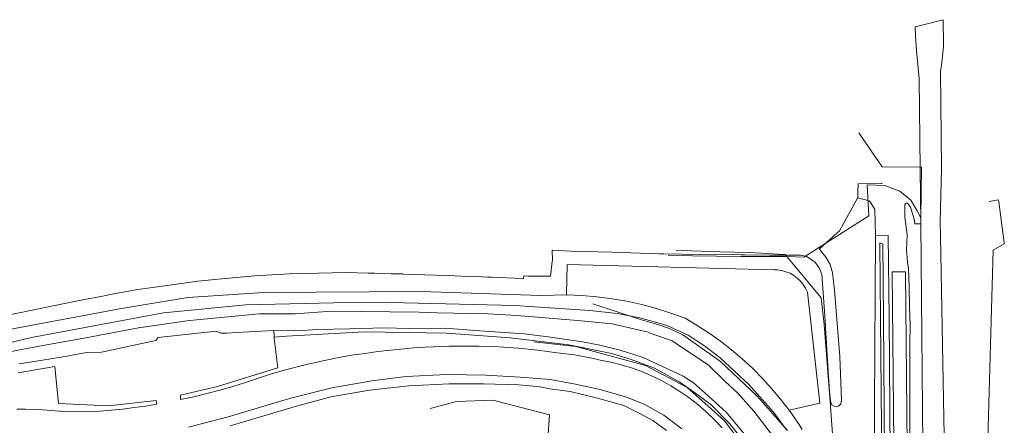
# Model space of a CAD drawing. Header units: metres. Extents: x 163628 to 167855, y 402678 to 405435.
# Tile 656 of 656: x 167193 to 167537, y 405293 to 405435. Entities that reach past the tile are written whole.
import ezdxf

# ---------------------------------------------------------------- set-up
doc = ezdxf.new("R2010")
doc.units = ezdxf.units.M
for name, color, linetype, lineweight in [('X-CA190022.004-UO-BGT_Ondergrond$0$GE_314_WGDRijbaanLokaleweg_Vlak_GEM', 253, 'Continuous', 9), ('X-CA190022.004-UO-BGT_Ondergrond$0$GE_364_OWGBerm_halfverhard_Vlak_GEM', 253, 'Continuous', 9), ('X-CA190022.004-UO-BGT_Ondergrond$0$GE_367_OWGBerm_groenvoorziening_grasenk_GEM', 253, 'Continuous', 9), ('X-CA190022.004-UO-BGT_Ondergrond$0$GE_478_BTDGroenvoorziening_bosplantsoen_GEM', 253, 'Continuous', 9), ('X-CA190022.004-UO-BGT_Ondergrond$0$GE_522_WTDWatervlakte_meer_plas_ven_vijver_GEM', 253, 'Continuous', 9), ('X-CA190022.004-UO-BGT_Ondergrond$0$GE_541_OWTOever_slootkant_Vlak_GEM', 253, 'Continuous', 9), ('X-CA190022.004-UO-KAD_Percelen$0$B-WE-KG-GRENS_PERCEEL-GV', 150, 'Continuous', 9)]:
    doc.layers.add(name, color=color, linetype=linetype, lineweight=lineweight)

msp = doc.modelspace()

# ---------------------------------------------------------------- linework, layer by layer
at = {"layer": 'X-CA190022.004-UO-BGT_Ondergrond$0$GE_314_WGDRijbaanLokaleweg_Vlak_GEM', "flags": 128}
for points in [[(167510.184, 405069.6), (167510.107, 405078.31), (167509.522, 405144.842), (167507.597, 405363.539), (167507.592, 405364.076), (167507.398, 405382.549), (167507.024, 405414.148), (167506.028, 405423.74), (167505.668, 405428.949), (167505.638, 405432.113), (167515.414, 405434.619), (167515.5, 405425.926), (167515.508, 405425.169), (167514.79, 405418.771), (167514.456, 405416.675), (167514.807, 405382.662), (167514.338, 405364.285), (167514.426, 405359.361), (167516.231, 405258.036)], [(167502.193, 405346.874), (167504.37, 405128.199), (167504.4, 405124.907), (167504.43, 405121.565), (167504.631, 405099.198), (167504.648, 405099.087), (167504.664, 405098.976), (167499.87, 405099.043), (167499.851, 405108.457), (167497.63, 405346.831), (167502.193, 405346.874)]]:
    msp.add_lwpolyline(points, dxfattribs=at)
at = {"layer": 'X-CA190022.004-UO-BGT_Ondergrond$0$GE_364_OWGBerm_halfverhard_Vlak_GEM', "flags": 128}
msp.add_lwpolyline([(167497.63, 405346.831), (167499.851, 405108.457), (167499.87, 405099.043), (167498, 405099.069), (167498.006, 405098.574), (167497.801, 405098.591), (167498.348, 405103.435), (167498.091, 405173.401), (167497.583, 405236.373), (167497.048, 405267.895), (167496.497, 405330.653), (167496.197, 405359.457), (167491.731, 405359.416), (167491.578, 405368.649), (167489.774, 405371.318), (167489.586, 405371.595), (167485.56, 405372.644), (167485.627, 405374.577), (167485.727, 405377.475), (167493.585, 405377.576), (167494.096, 405377.583)], dxfattribs=at)
at = {"layer": 'X-CA190022.004-UO-BGT_Ondergrond$0$GE_367_OWGBerm_groenvoorziening_grasenk_GEM', "flags": 128}
for points in [[(167531.377, 405371.285), (167534.61, 405371.856), (167534.702, 405371.17), (167536.623, 405356.879), (167536.668, 405356.544), (167532.792, 405354.324), (167530.796, 405284.519), (167529.673, 405265.56), (167528.326, 405261.465), (167527.324, 405247.846), (167524.516, 405165.132), (167523.07, 405140.866), (167522.317, 405125.684), (167522.153, 405103.718), (167520.883, 405107.223), (167519.667, 405249.992), (167520.232, 405260.641)], [(167503.754, 405288.465), (167503.751, 405304.385), (167503.774, 405314.493), (167503.771, 405321.659), (167503.812, 405328.166), (167503.606, 405334.714), (167503.487, 405341.359), (167503.289, 405348.063), (167502.96, 405350.081), (167502.795, 405351.769), (167502.589, 405354.199), (167502.754, 405359.717), (167502.004, 405365.848), (167501.959, 405370.415), (167502.525, 405370.754), (167502.955, 405370.72), (167503.981, 405369.297), (167505.239, 405365.192), (167505.447, 405363.52), (167507.597, 405363.539)], [(167507.597, 405363.539), (167509.522, 405144.842)], [(167491.795, 405133.689), (167491.367, 405299.89), (167491.731, 405359.416), (167496.197, 405359.457)], [(167496.197, 405359.457), (167496.497, 405330.653), (167497.048, 405267.895)], [(167494.37, 405356.544), (167494.508, 405330.547), (167495.027, 405267.816), (167495.725, 405236.846), (167495.917, 405172.479), (167495.915, 405103.337), (167495.58, 405098.336), (167494.533, 405098.237), (167494.748, 405103.18), (167494.937, 405172.344), (167494.75, 405236.875), (167494.123, 405267.602), (167493.486, 405330.521), (167493.331, 405356.95), (167494.37, 405356.544)], [(167494.508, 405330.547), (167495.027, 405267.816), (167495.725, 405236.846), (167495.917, 405172.479), (167495.915, 405103.337), (167495.58, 405098.336), (167494.533, 405098.237), (167494.748, 405103.18), (167494.937, 405172.344), (167494.75, 405236.875), (167494.123, 405267.602), (167493.486, 405330.521), (167493.331, 405356.95), (167494.37, 405356.544), (167494.508, 405330.547)], [(167189.852, 405326.798), (167228.238, 405333.917), (167252.054, 405337.934), (167278.551, 405339.629), (167333.461, 405339.973), (167375.17, 405338.569), (167384.119, 405338.796), (167389.41, 405338.59), (167394.687, 405338.149), (167399.939, 405337.475), (167405.155, 405336.569), (167410.327, 405335.433), (167415.443, 405334.068), (167420.494, 405332.478), (167425.469, 405330.666), (167429.661, 405328.187), (167433.744, 405325.533), (167437.712, 405322.709), (167441.558, 405319.72), (167445.274, 405316.572), (167448.854, 405313.27), (167452.292, 405309.821), (167455.581, 405306.229), (167458.716, 405302.502), (167461.691, 405298.646), (167462.864, 405297.013), (167464.007, 405295.36), (167465.123, 405293.688), (167466.209, 405291.996)], [(167460.724, 405291.818), (167456.245, 405297.944), (167447.59, 405307.588), (167437.606, 405316.906), (167432.189, 405321.054), (167426.514, 405324.781), (167418.788, 405328.285), (167409.577, 405330.835), (167401.695, 405332.284), (167392.249, 405333.393), (167366.025, 405335.135), (167322.767, 405336.188), (167302.945, 405336.078), (167272.317, 405335.3), (167243.578, 405332.601), (167197.563, 405323.931), (167174.711, 405318.567)], [(167438.288, 405292.564), (167435.6, 405295.412), (167432.77, 405298.117), (167429.804, 405300.674), (167426.711, 405303.075), (167423.619, 405305.207), (167420.423, 405307.179), (167417.13, 405308.986), (167413.75, 405310.622), (167410.29, 405312.084), (167406.761, 405313.367), (167403.17, 405314.469), (167399.528, 405315.386), (167395.844, 405316.116), (167392.872, 405316.799), (167389.881, 405317.395), (167386.874, 405317.905), (167383.853, 405318.328), (167380.822, 405318.663), (167374.033, 405319.549), (167367.218, 405320.22), (167360.387, 405320.676), (167353.544, 405320.917), (167346.697, 405320.943), (167343.166, 405320.945), (167332.074, 405320.47), (167327.483, 405320.071), (167322.899, 405319.602), (167318.322, 405319.065), (167313.754, 405318.459), (167309.195, 405317.784), (167303.619, 405316.798), (167298.071, 405315.664), (167292.555, 405314.385), (167287.075, 405312.959), (167281.635, 405311.389), (167272.216, 405308.347), (167267.736, 405306.964), (167263.229, 405305.671), (167258.698, 405304.468), (167254.142, 405303.357), (167249.566, 405302.338), (167249.566, 405302.406), (167249.566, 405303.893), (167262.425, 405306.936), (167283.505, 405313.417), (167282.224, 405323.632), (167282.19, 405324.067), (167286.479, 405324.396), (167313.523, 405325.945), (167342.37, 405325.516), (167364.462, 405323.84), (167384.916, 405321.381), (167399.889, 405318.387), (167406.66, 405316.367), (167414.703, 405313.279), (167423.569, 405308.452), (167429.445, 405304.218), (167434.342, 405300.597), (167441.024, 405293.869), (167446.556, 405286.892)], [(167192.985, 405311.7), (167205.702, 405313.912), (167206.999, 405301.019), (167224.488, 405300.138), (167241.077, 405302.064), (167241.223, 405300.864), (167241.237, 405300.747), (167237.303, 405300.112), (167233.359, 405299.546), (167229.405, 405299.05), (167225.444, 405298.623), (167221.475, 405298.265), (167208.582, 405298.129), (167208.549, 405298.133), (167207.564, 405298.265), (167207.534, 405298.269), (167207.503, 405298.272), (167207.337, 405298.291), (167204.386, 405298.588), (167201.429, 405298.809), (167198.467, 405298.955), (167195.502, 405299.025), (167192.536, 405299.019)]]:
    msp.add_lwpolyline(points, dxfattribs=at)
at = {"layer": 'X-CA190022.004-UO-BGT_Ondergrond$0$GE_478_BTDGroenvoorziening_bosplantsoen_GEM', "flags": 128}
for points in [[(167188.786, 405331.675), (167214.19, 405336.87), (167222.949, 405338.503), (167225.721, 405339.02), (167231.416, 405340.082), (167233.82, 405340.53), (167245.65, 405342.17), (167255.56, 405343.64), (167265.094, 405344.515), (167274.215, 405345.351), (167275.4, 405345.46), (167277.38, 405345.59), (167287.36, 405346.12), (167307.34, 405346.55), (167307.412, 405346.548), (167314.94, 405346.371), (167317.113, 405346.32), (167322.937, 405346.182), (167327.055, 405346.085), (167327.28, 405346.08), (167338.371, 405345.675), (167343.024, 405345.505), (167347.28, 405345.35), (167354.709, 405345.074), (167356.596, 405345.004), (167357.25, 405344.98), (167357.976, 405344.948), (167368.722, 405344.477), (167369.11, 405344.46), (167369.17, 405345.4), (167370.705, 405345.381), (167378.487, 405345.283), (167379.114, 405350.452), (167379.16, 405350.83), (167379.03, 405354.35), (167385.51, 405354.05), (167399.87, 405353.63), (167399.893, 405353.629), (167416.51, 405353.1), (167418.046, 405353.076), (167430.79, 405352.88), (167444.89, 405352.7), (167446.253, 405352.699), (167454.81, 405352.69), (167457.998, 405352.684), (167465.61, 405352.67), (167467.58, 405352.28), (167470.22, 405350.55), (167470.633, 405350.288), (167472.117, 405348.184), (167473.081, 405345.996), (167474.08, 405331.549), (167474.962, 405317.857), (167475.733, 405305.015), (167476.058, 405301.954), (167476.285, 405301.097), (167476.602, 405300.54), (167477.368, 405300.071), (167478.344, 405299.964), (167478.891, 405300.117), (167479.687, 405300.887), (167479.956, 405302.203), (167479.302, 405317.307), (167477.511, 405340.482), (167476.782, 405346.468), (167476.005, 405349.394), (167474.481, 405351.991), (167472.216, 405354.681), (167472.09, 405354.758), (167475.843, 405358.086), (167478.414, 405360.366), (167479.22, 405361.08), (167485.551, 405372.431), (167485.552, 405372.432), (167485.56, 405372.644), (167489.586, 405371.595), (167489.774, 405371.318), (167491.578, 405368.649), (167491.731, 405359.416), (167491.367, 405299.89), (167491.795, 405133.689)], [(167466.209, 405291.996), (167465.123, 405293.688), (167464.007, 405295.36), (167462.864, 405297.013), (167461.691, 405298.646), (167472.374, 405301.132), (167468.021, 405339.732), (167467.387, 405341.118), (167466.584, 405342.415), (167465.625, 405343.6), (167464.525, 405344.656), (167463.302, 405345.565), (167461.974, 405346.314), (167460.563, 405346.891), (167459.09, 405347.286), (167457.58, 405347.494), (167456.397, 405347.524), (167384.266, 405349.336), (167384.085, 405339.007), (167384.119, 405338.796), (167375.17, 405338.569), (167333.461, 405339.973), (167278.551, 405339.629), (167252.054, 405337.934), (167228.238, 405333.917), (167189.852, 405326.798)]]:
    msp.add_lwpolyline(points, dxfattribs=at)
at = {"layer": 'X-CA190022.004-UO-BGT_Ondergrond$0$GE_522_WTDWatervlakte_meer_plas_ven_vijver_GEM', "flags": 128}
for points in [[(167183.81, 405317.829), (167200.236, 405321), (167216.585, 405323.869), (167234.884, 405327.329), (167252.724, 405329.874), (167266.196, 405331.171), (167276.993, 405332.223), (167289.55, 405332.182), (167302.188, 405333.13), (167332.719, 405332.789), (167339, 405332.554), (167356.685, 405332.211), (167366.747, 405331.686), (167387.944, 405329.891), (167400.047, 405328.738), (167412.511, 405325.856), (167413.283, 405325.511), (167420.94, 405322.834), (167426.292, 405319.21), (167433.407, 405314.424), (167439.376, 405308.618), (167443.74, 405304.541), (167449.419, 405298.339), (167456.994, 405288.291)], [(167447.6, 405288.452), (167439.834, 405297.801), (167433.448, 405303.676), (167428.237, 405308.275), (167424.763, 405310.522), (167410.764, 405316.96), (167402.743, 405319.514), (167395.744, 405321.302), (167389.613, 405322.426), (167377.658, 405324.214), (167369.28, 405325.287), (167353.8, 405326.258), (167341.742, 405327.229), (167329.123, 405327.127), (167320.489, 405327.28), (167308.534, 405327.024), (167297.295, 405326.718), (167290.193, 405326.309), (167282.053, 405326.376), (167269.003, 405325.704), (167265.681, 405325.532), (167263.623, 405325.433), (167261.959, 405326.167), (167241.701, 405324.006), (167240.929, 405322.951), (167221.972, 405318.901), (167216.763, 405318.76), (167209.333, 405317.385), (167204.356, 405316.567), (167193.352, 405314.817)], [(167266.891, 405293.217), (167289.192, 405299.821), (167301.98, 405303.316), (167315.442, 405305.68), (167329.097, 405307.139), (167343.203, 405307.842), (167355.108, 405307.809), (167367.514, 405307.511), (167374.917, 405306.787), (167378.209, 405306.052), (167385.354, 405305.216), (167394.915, 405302.897), (167404.038, 405300.334), (167409.218, 405297.759), (167414.134, 405295.019), (167418.933, 405291.61)]]:
    msp.add_lwpolyline(points, dxfattribs=at)
at = {"layer": 'X-CA190022.004-UO-BGT_Ondergrond$0$GE_541_OWTOever_slootkant_Vlak_GEM', "flags": 128}
for points in [[(167174.711, 405318.567), (167197.563, 405323.931), (167243.578, 405332.601), (167272.317, 405335.3), (167302.945, 405336.078), (167322.767, 405336.188), (167366.025, 405335.135), (167392.249, 405333.393), (167401.695, 405332.284), (167409.577, 405330.835), (167418.788, 405328.285), (167426.514, 405324.781), (167432.189, 405321.054), (167437.606, 405316.906), (167447.59, 405307.588), (167456.245, 405297.944), (167460.724, 405291.818)], [(167456.994, 405288.291), (167449.419, 405298.339), (167443.74, 405304.541), (167439.376, 405308.618), (167433.407, 405314.424), (167426.292, 405319.21), (167420.94, 405322.834), (167413.283, 405325.511), (167412.511, 405325.856), (167400.047, 405328.738), (167387.944, 405329.891), (167366.747, 405331.686), (167356.685, 405332.211), (167339, 405332.554), (167332.719, 405332.789), (167302.188, 405333.13), (167289.55, 405332.182), (167276.993, 405332.223), (167266.196, 405331.171), (167252.724, 405329.874), (167234.884, 405327.329), (167216.585, 405323.869), (167200.236, 405321), (167183.81, 405317.829)], [(167446.556, 405286.892), (167441.024, 405293.869), (167434.342, 405300.597), (167429.445, 405304.218), (167423.569, 405308.452), (167414.703, 405313.279), (167406.66, 405316.367), (167399.889, 405318.387), (167384.916, 405321.381), (167364.462, 405323.84), (167342.37, 405325.516), (167313.523, 405325.945), (167286.479, 405324.396), (167282.19, 405324.067), (167282.143, 405324.661), (167282.053, 405326.376), (167290.193, 405326.309), (167297.295, 405326.718), (167308.534, 405327.024), (167320.489, 405327.28), (167329.123, 405327.127), (167341.742, 405327.229), (167353.8, 405326.258), (167369.28, 405325.287), (167377.658, 405324.214), (167389.613, 405322.426), (167395.744, 405321.302), (167402.743, 405319.514), (167410.764, 405316.96), (167424.763, 405310.522), (167428.237, 405308.275), (167433.448, 405303.676), (167439.834, 405297.801), (167447.6, 405288.452)], [(167252.32, 405292.722), (167266.197, 405296.312), (167287.544, 405302.727), (167302.265, 405306.444), (167316.221, 405308.903), (167328.208, 405310.406), (167342.292, 405311.055), (167355.952, 405310.901), (167367.982, 405310.17), (167378.411, 405309.313), (167387.247, 405307.72), (167395.803, 405305.832), (167404.994, 405303.229), (167411.139, 405300.79), (167417.949, 405296.875), (167424.271, 405292.225)], [(167418.933, 405291.61), (167414.134, 405295.019), (167409.218, 405297.759), (167404.038, 405300.334), (167394.915, 405302.897), (167385.354, 405305.216), (167378.209, 405306.052), (167374.917, 405306.787), (167367.514, 405307.511), (167355.108, 405307.809), (167343.203, 405307.842), (167329.097, 405307.139), (167315.442, 405305.68), (167301.98, 405303.316), (167289.192, 405299.821), (167266.891, 405293.217)]]:
    msp.add_lwpolyline(points, dxfattribs=at)
at = {"layer": 'X-CA190022.004-UO-KAD_Percelen$0$B-WE-KG-GRENS_PERCEEL-GV', "flags": 128}
for points in [[(167422.288, 405354.363), (167427.64, 405354.142), (167437.648, 405353.821), (167447.655, 405353.583), (167460.177, 405352.907), (167460.817, 405352.145), (167466.83, 405351.898), (167489.408, 405366.366), (167488.917, 405377.156), (167495.052, 405376.91), (167500.205, 405374.949), (167504.132, 405371.761), (167506.283, 405368.072), (167507.611, 405365.608), (167507.8, 405383.232), (167494.145, 405383.422), (167485.911, 405395.289)], [(167485.911, 405395.289), (167494.145, 405383.422), (167507.8, 405383.232), (167507.611, 405365.608), (167506.283, 405368.072), (167504.132, 405371.761), (167500.205, 405374.949), (167495.052, 405376.91), (167488.917, 405377.156), (167489.408, 405366.366), (167466.83, 405351.898), (167460.817, 405352.145), (167472.872, 405337.803), (167473.833, 405328.538), (167475.917, 405301.544), (167477.158, 405285.56)], [(167419.487, 405352.561), (167444.882, 405352.204), (167459.986, 405352.179), (167460.817, 405352.145), (167460.177, 405352.907), (167447.655, 405353.583), (167437.648, 405353.821), (167427.64, 405354.142), (167422.288, 405354.363)], [(167477.158, 405285.56), (167475.917, 405301.544), (167473.833, 405328.538), (167472.872, 405337.803), (167460.817, 405352.145), (167459.986, 405352.179), (167444.882, 405352.204), (167419.487, 405352.561)], [(167393.257, 405335.688), (167410.158, 405330.122), (167415.123, 405328.774), (167419.972, 405327.075), (167424.624, 405324.946), (167437.807, 405315.571), (167450.356, 405303.694), (167452.476, 405301.305), (167461.079, 405291.606)], [(167461.079, 405291.606), (167452.476, 405301.305), (167450.356, 405303.694), (167437.807, 405315.571), (167424.624, 405324.946), (167419.972, 405327.075), (167415.123, 405328.774), (167410.158, 405330.122), (167393.257, 405335.688)], [(167372.723, 405322.48), (167387.316, 405320.859), (167411.656, 405314.189), (167426.125, 405306.585), (167432.319, 405301.099), (167439.197, 405295.006), (167446.455, 405285.317), (167448.824, 405282.154), (167455.437, 405265.576), (167458.234, 405249.594), (167458.481, 405234.796), (167458.577, 405203.645), (167458.201, 405152.412), (167457.884, 405135.293), (167457.336, 405105.566), (167457.26, 405095.476)], [(167446.455, 405285.317), (167439.197, 405295.006), (167432.319, 405301.099), (167426.125, 405306.585), (167411.656, 405314.189), (167387.316, 405320.859), (167372.723, 405322.48)], [(167336.535, 405299.201), (167345.753, 405301.703), (167358.363, 405302.198), (167378.142, 405297.006), (167377.648, 405290.33)], [(167352.064, 405264.714), (167357.091, 405264.696), (167363.586, 405264.696), (167370.669, 405264.679), (167384.818, 405265.853), (167384.076, 405290.577), (167377.648, 405290.33), (167378.142, 405297.006), (167358.363, 405302.198), (167345.753, 405301.703), (167336.535, 405299.201)]]:
    msp.add_lwpolyline(points, dxfattribs=at)

doc.saveas('drawing.dxf')
